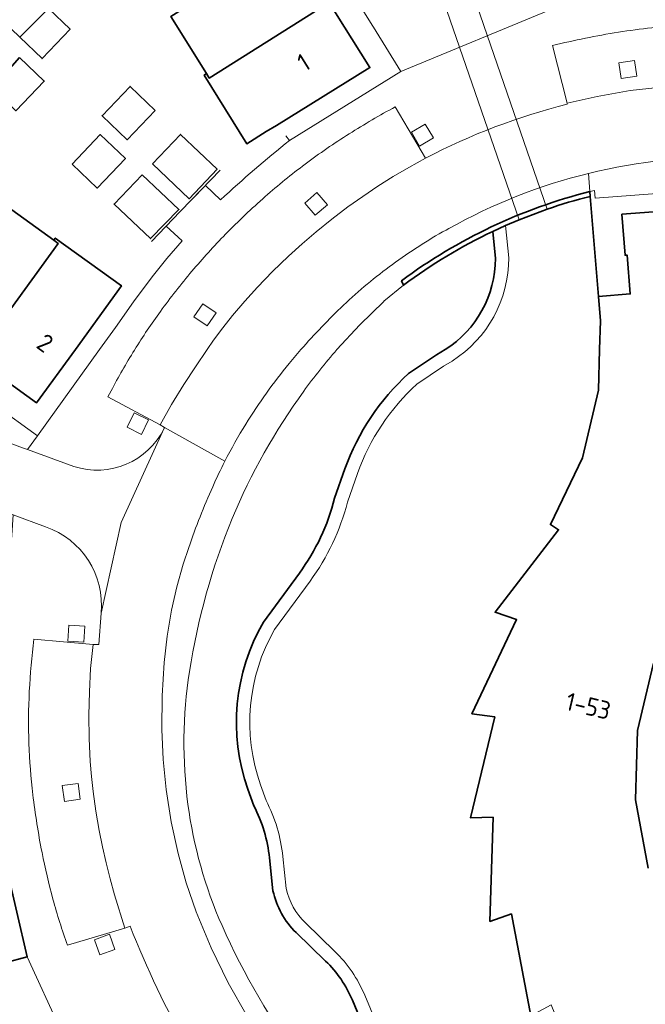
# Model space of a CAD drawing. Extents: x 150256 to 156914, y 461459 to 469481.
# Tile 646 of 656: x 154454 to 154500, y 468451 to 468525. Entities that reach past the tile are written whole.
import ezdxf
from ezdxf.enums import TextEntityAlignment as Align

# ---------------------------------------------------------------- set-up
doc = ezdxf.new("R2010")
doc.units = 0
doc.header["$LTSCALE"] = 0.75
for name, color, linetype, lineweight in [('B-RO-GK-BESCHOEIING-G', 251, 'GK-BESCHOEIING', 35), ('B-RO-GK-KADEMUUR-GV', 251, 'CONTINUOUS', 35), ('B-RO-GR-GROENVOORZIENING-GV', 251, 'CONTINUOUS', 18), ('B-RO-IE-TERREINAFSCHEIDING_KUNSTMATIG_MUUR-G', 251, 'IE-TERREINAFSCHEIDING-KUNSTMATIG-DICHT', 18), ('B-RO-KW-KUNSTWERK_DUIKER-GV', 251, 'CONTINUOUS', 18), ('B-RO-OG-BEBOUWING-GV', 6, 'CONTINUOUS', 35), ('B-RO-OG-BEBOUWING-T18', 1, 'CONTINUOUS', 18), ('B-RO-OG-TERREIN_CULTUURSCHEIDING-GV', 251, 'CONTINUOUS', 18), ('B-RO-OG-WATER_SLOOT-GV', 251, 'CONTINUOUS', 18), ('B-RO-VH-VERHARDING_BETONSTRAATSTEEN-GV', 251, 'CONTINUOUS', 18)]:
    doc.layers.add(name, color=color, linetype=linetype, lineweight=lineweight)
doc.styles.add('NLCS-ISO-M200-T18', font='NLCS-ISO.ttf', dxfattribs={"height": 360})
doc.linetypes.add('GK-BESCHOEIING', pattern='A,30,-5,[1,NLCS.SHX,S=1,R=0,X=0,Y=0],-5', length=40)
doc.linetypes.add('IE-TERREINAFSCHEIDING-KUNSTMATIG-DICHT', pattern='A,8,-1,[82,NLCS.SHX,S=0.75,R=90,X=0,Y=0],-1', length=10)

msp = doc.modelspace()

# ---------------------------------------------------------------- linework, layer by layer
at = {"layer": 'B-RO-GK-BESCHOEIING-G'}
for points in [[(154496.804, 468503.983), (154496.19, 468511.465)], [(154496.804, 468503.983), (154496.19, 468511.465)], [(154489.096, 468506.827), (154488.9, 468508.842)], [(154489.096, 468506.827), (154488.9, 468508.842)], [(154484.684, 468499.62), (154485.347, 468500)], [(154484.684, 468499.62), (154485.347, 468500)], [(154482.607, 468498.203), (154484.684, 468499.62)], [(154482.607, 468498.203), (154484.684, 468499.62)], [(154477.077, 468488.88), (154477.852, 468491.068)], [(154477.077, 468488.88), (154477.852, 468491.068)], [(154471.751, 468479.614), (154474.44, 468483.278)], [(154471.751, 468479.614), (154474.44, 468483.278)], [(154471.034, 468465.858), (154470.595, 468467.099)], [(154471.034, 468465.858), (154470.595, 468467.099)], [(154472.469, 468459.511), (154472.211, 468461.97)], [(154472.469, 468459.511), (154472.211, 468461.97)], [(154476.407, 468454.25), (154474.2, 468456.387)], [(154476.407, 468454.25), (154474.2, 468456.387)], [(154480.815, 468445.518), (154478.403, 468451.318)], [(154480.815, 468445.518), (154478.403, 468451.318)]]:
    msp.add_lwpolyline(points, dxfattribs=at)
for points in [[(154485.347, 468500, 0.256223), (154489.096, 468506.827)], [(154485.347, 468500, 0.256223), (154489.096, 468506.827)], [(154482.607, 468498.203, 0.124114), (154477.852, 468491.068)], [(154482.607, 468498.203, 0.124114), (154477.852, 468491.068)], [(154474.44, 468483.278, 0.096957), (154477.077, 468488.88)], [(154474.44, 468483.278, 0.096957), (154477.077, 468488.88)], [(154471.751, 468479.614, 0.21957), (154470.595, 468467.099)], [(154471.751, 468479.614, 0.21957), (154470.595, 468467.099)], [(154472.211, 468461.97, 0.0954), (154471.034, 468465.858)], [(154472.211, 468461.97, 0.0954), (154471.034, 468465.858)], [(154472.469, 468459.511, 0.148894), (154474.2, 468456.387)], [(154472.469, 468459.511, 0.148894), (154474.2, 468456.387)], [(154478.403, 468451.318, 0.102283), (154476.407, 468454.25)], [(154478.403, 468451.318, 0.102283), (154476.407, 468454.25)]]:
    msp.add_lwpolyline(points, format="xyb", dxfattribs=at)
at = {"layer": 'B-RO-GK-KADEMUUR-GV'}
for points in [[(154496.161, 468511.819, 0.098321), (154482.073, 468505.15)], [(154496.161, 468511.819, 0.098321), (154482.073, 468505.15)], [(154492.974, 468510.506, -0.020835), (154496.19, 468511.465)], [(154492.974, 468510.506, -0.020835), (154496.19, 468511.465)], [(154482.228, 468504.829, -0.049098), (154488.9, 468508.842)], [(154482.228, 468504.829, -0.049098), (154488.9, 468508.842)]]:
    msp.add_lwpolyline(points, format="xyb", dxfattribs=at)
for points in [[(154496.19, 468511.465), (154496.161, 468511.819)], [(154496.19, 468511.465), (154496.161, 468511.819)], [(154488.9, 468508.842), (154489.858, 468509.281), (154490.868, 468509.712), (154492.974, 468510.506)], [(154488.9, 468508.842), (154489.858, 468509.281), (154490.868, 468509.712), (154492.974, 468510.506)], [(154482.073, 468505.15), (154482.228, 468504.829)], [(154482.073, 468505.15), (154482.228, 468504.829)]]:
    msp.add_lwpolyline(points, dxfattribs=at)
at = {"layer": 'B-RO-GR-GROENVOORZIENING-GV'}
for points in [[(154499.685, 468520.455), (154499.503, 468521.642), (154498.317, 468521.46), (154498.499, 468520.273)], [(154484.468, 468515.84), (154483.858, 468516.874), (154482.825, 468516.265), (154483.435, 468515.231)], [(154476.534, 468510.831), (154475.752, 468511.742), (154474.841, 468510.962), (154475.623, 468510.05)], [(154476.534, 468510.831), (154475.752, 468511.742), (154474.841, 468510.962), (154475.623, 468510.05)], [(154468.211, 468502.759), (154467.217, 468503.432), (154466.544, 468502.439), (154467.539, 468501.766)], [(154468.211, 468502.759), (154467.217, 468503.432), (154466.544, 468502.439), (154467.539, 468501.766)], [(154463.164, 468494.734), (154462.088, 468495.266), (154461.556, 468494.191), (154462.632, 468493.659)], [(154463.164, 468494.734), (154462.088, 468495.266), (154461.556, 468494.191), (154462.632, 468493.659)], [(154457.202, 468479.387), (154457.123, 468478.189), (154458.32, 468478.109), (154458.399, 468479.307)], [(154457.202, 468479.387), (154457.123, 468478.189), (154458.32, 468478.109), (154458.399, 468479.307)], [(154456.71, 468467.387), (154456.87, 468466.197), (154458.059, 468466.357), (154457.899, 468467.547)], [(154456.71, 468467.387), (154456.87, 468466.197), (154458.059, 468466.357), (154457.899, 468467.547)], [(154459.12, 468455.849), (154459.525, 468454.719), (154460.654, 468455.123), (154460.249, 468456.253)], [(154459.12, 468455.849), (154459.525, 468454.719), (154460.654, 468455.123), (154460.249, 468456.253)]]:
    msp.add_lwpolyline(points, close=True, dxfattribs=at)
at = {"layer": 'B-RO-IE-TERREINAFSCHEIDING_KUNSTMATIG_MUUR-G'}
for points in [[(154473.421, 468515.991), (154473.716, 468515.656)], [(154468.526, 468513.432), (154466.366, 468511.203)], [(154468.526, 468513.432), (154466.366, 468511.203)], [(154468.555, 468511.202), (154467.413, 468512.284)], [(154468.555, 468511.202), (154467.413, 468512.284)], [(154465.532, 468510.321), (154463.378, 468508.089)], [(154465.532, 468510.321), (154463.378, 468508.089)], [(154464.486, 468509.237), (154465.671, 468508.128)], [(154464.486, 468509.237), (154465.671, 468508.128)], [(154465.671, 468508.128), (154464.537, 468506.806)], [(154465.671, 468508.128), (154464.537, 468506.806)], [(154464.537, 468506.806), (154463.447, 468505.448)], [(154464.537, 468506.806), (154463.447, 468505.448)], [(154463.447, 468505.448), (154462.044, 468503.578)], [(154463.447, 468505.448), (154462.044, 468503.578)], [(154462.044, 468503.578), (154460.703, 468501.662)], [(154462.044, 468503.578), (154460.703, 468501.662)]]:
    msp.add_lwpolyline(points, dxfattribs=at)
msp.add_lwpolyline([(154473.716, 468515.656, 0.019857), (154468.555, 468511.202)], format="xyb", dxfattribs=at)
at = {"layer": 'B-RO-KW-KUNSTWERK_DUIKER-GV'}
msp.add_lwpolyline([(154492.974, 468510.506), (154483.469, 468538.081), (154481.259, 468537.588), (154490.868, 468509.712)], close=True, dxfattribs=at)
at = {"layer": 'B-RO-OG-BEBOUWING-GV'}
for points in [[(154473.027, 468530.084), (154464.83, 468524.916), (154467.494, 468520.647), (154467.705, 468520.31), (154475.651, 468525.32), (154475.437, 468525.663), (154474.874, 468526.563), (154475.129, 468526.721)], [(154453.544, 468523.364), (154455.672, 468525.528), (154453.648, 468527.459), (154451.554, 468525.265)], [(154472.728, 468516.778), (154479.719, 468521.102), (154476.463, 468526.305), (154475.437, 468525.663), (154475.651, 468525.32), (154467.705, 468520.31), (154467.494, 468520.647), (154467.324, 468520.542), (154470.509, 468515.399), (154471.967, 468516.308)], [(154455.672, 468525.528), (154453.544, 468523.364), (154455.206, 468521.777), (154457.302, 468523.973)], [(154453.519, 468521.848), (154451.473, 468519.57), (154453.253, 468517.875), (154455.365, 468520.086)], [(154463.669, 468517.899), (154461.788, 468519.693), (154459.69, 468517.496), (154461.571, 468515.701)], [(154457.447, 468513.881), (154459.331, 468512.088), (154461.435, 468514.291), (154459.554, 468516.088)], [(154463.458, 468513.899), (154466.199, 468511.281), (154468.293, 468513.488), (154465.557, 468516.098)], [(154462.693, 468513.088), (154460.593, 468510.889), (154463.304, 468508.307), (154465.436, 468510.471)], [(154462.693, 468513.088), (154460.593, 468510.889), (154463.304, 468508.307), (154465.436, 468510.471)], [(154450.579, 468500.549), (154450.885, 468500.329), (154456.4, 468507.95), (154456.075, 468508.184), (154452.016, 468511.11), (154446.322, 468503.243), (154449.518, 468500.942), (154449.694, 468501.186)], [(154450.579, 468500.549), (154450.885, 468500.329), (154456.4, 468507.95), (154456.075, 468508.184), (154452.016, 468511.11), (154446.322, 468503.243), (154449.518, 468500.942), (154449.694, 468501.186)], [(154456.075, 468508.184), (154456.4, 468507.95), (154450.885, 468500.329), (154450.579, 468500.549), (154450.184, 468500), (154449.872, 468499.567), (154454.791, 468496.023), (154457.701, 468500), (154461.137, 468504.782), (154456.192, 468508.346)], [(154456.075, 468508.184), (154456.4, 468507.95), (154450.885, 468500.329), (154450.579, 468500.549), (154450.184, 468500), (154449.872, 468499.567), (154454.791, 468496.023), (154457.701, 468500), (154461.137, 468504.782), (154456.192, 468508.346)], [(154447.504, 468464.055), (154450.737, 468453.667), (154454.085, 468454.578), (154451.752, 468464.601)], [(154447.504, 468464.055), (154450.737, 468453.667), (154454.085, 468454.578), (154451.752, 468464.601)]]:
    msp.add_lwpolyline(points, close=True, dxfattribs=at)
for points in [[(154500.919, 468510.315), (154498.556, 468510.129), (154498.799, 468507.058), (154498.949, 468507.07), (154499.187, 468504.167), (154496.804, 468503.983), (154496.945, 468502.153), (154496.889, 468500), (154496.811, 468496.955), (154495.618, 468491.912), (154493.217, 468486.91), (154493.825, 468486.525), (154489.073, 468480.352), (154490.68, 468479.796), (154487.339, 468472.759), (154489.053, 468472.516), (154487.227, 468464.973), (154488.921, 468465.012), (154488.69, 468457.221), (154490.295, 468457.781), (154491.755, 468450.143)], [(154500.919, 468510.315), (154498.556, 468510.129), (154498.799, 468507.058), (154498.949, 468507.07), (154499.187, 468504.167), (154496.804, 468503.983), (154496.945, 468502.153), (154496.889, 468500), (154496.811, 468496.955), (154495.618, 468491.912), (154493.217, 468486.91), (154493.825, 468486.525), (154489.073, 468480.352), (154490.68, 468479.796), (154487.339, 468472.759), (154489.053, 468472.516), (154487.227, 468464.973), (154488.921, 468465.012), (154488.69, 468457.221), (154490.295, 468457.781), (154491.755, 468450.143)], [(154500.514, 468461.2), (154499.572, 468466.31), (154499.719, 468471.489), (154500.924, 468476.536)], [(154500.514, 468461.2), (154499.572, 468466.31), (154499.719, 468471.489), (154500.924, 468476.536)]]:
    msp.add_lwpolyline(points, dxfattribs=at)
at = {"layer": 'B-RO-OG-TERREIN_CULTUURSCHEIDING-GV'}
for points in [[(154496.058, 468513.184, 0.068199), (154485.616, 468509.054)], [(154496.058, 468513.184, 0.068199), (154485.616, 468509.054)], [(154482.073, 468505.15, -0.098321), (154496.161, 468511.819)], [(154482.073, 468505.15, -0.098321), (154496.161, 468511.819)], [(154485.408, 468508.948, 0.031549), (154481.398, 468506.374)], [(154485.408, 468508.948, 0.031549), (154481.398, 468506.374)], [(154481.398, 468506.374, 0.03158), (154477.741, 468503.321)], [(154481.398, 468506.374, 0.03158), (154477.741, 468503.321)], [(154477.741, 468503.321, 0.024142), (154474.559, 468500)], [(154477.741, 468503.321, 0.024142), (154474.559, 468500)], [(154474.765, 468496.882, -0.021968), (154477.252, 468500)], [(154474.765, 468496.882, -0.021968), (154477.252, 468500)], [(154473.678, 468498.96, 0.033586), (154470.44, 468494.429)], [(154473.678, 468498.96, 0.033586), (154470.44, 468494.429)], [(154469.423, 468487.351, -0.059624), (154474.765, 468496.882)], [(154469.423, 468487.351, -0.059624), (154474.765, 468496.882)], [(154470.44, 468494.429, 0.02014), (154468.869, 468491.643)], [(154470.44, 468494.429, 0.02014), (154468.869, 468491.643)], [(154468.869, 468491.643, 0.013365), (154467.96, 468489.742)], [(154468.869, 468491.643, 0.013365), (154467.96, 468489.742)], [(154467.96, 468489.742, 0.022921), (154466.17, 468485.188)], [(154467.96, 468489.742, 0.022921), (154466.17, 468485.188)], [(154466.224, 468475.909, -0.059671), (154469.423, 468487.351)], [(154466.224, 468475.909, -0.059671), (154469.423, 468487.351)], [(154466.113, 468465.976, -0.071377), (154466.224, 468475.909)], [(154466.113, 468465.976, -0.071377), (154466.224, 468475.909)], [(154468.664, 468456.9, -0.071495), (154466.113, 468465.976)], [(154468.664, 468456.9, -0.071495), (154466.113, 468465.976)], [(154474.724, 468446.514, -0.056054), (154468.664, 468456.9)], [(154474.724, 468446.514, -0.056054), (154468.664, 468456.9)]]:
    msp.add_lwpolyline(points, format="xyb", dxfattribs=at)
for points in [[(154496.161, 468511.819), (154496.058, 468513.184)], [(154496.161, 468511.819), (154496.058, 468513.184)], [(154485.616, 468509.054), (154485.408, 468508.948)], [(154485.616, 468509.054), (154485.408, 468508.948)], [(154477.252, 468500), (154478.95, 468501.846), (154480.746, 468503.596), (154480.754, 468503.603), (154480.763, 468503.612), (154482.228, 468504.829), (154482.073, 468505.15)], [(154477.252, 468500), (154478.95, 468501.846), (154480.746, 468503.596), (154480.754, 468503.603), (154480.763, 468503.612), (154482.228, 468504.829), (154482.073, 468505.15)], [(154474.559, 468500), (154473.678, 468498.96)], [(154474.559, 468500), (154473.678, 468498.96)], [(154466.17, 468485.188), (154465.761, 468483.943), (154465.275, 468482.238), (154464.891, 468480.508), (154464.564, 468478.557), (154464.34, 468476.592), (154464.182, 468474.089), (154464.154, 468471.582), (154464.249, 468469.328), (154464.474, 468467.083), (154464.853, 468464.676), (154465.37, 468462.294), (154465.983, 468460.096), (154466.73, 468457.939), (154467.849, 468455.247), (154469.13, 468452.629), (154470.545, 468450.135)], [(154466.17, 468485.188), (154465.761, 468483.943), (154465.275, 468482.238), (154464.891, 468480.508), (154464.564, 468478.557), (154464.34, 468476.592), (154464.182, 468474.089), (154464.154, 468471.582), (154464.249, 468469.328), (154464.474, 468467.083), (154464.853, 468464.676), (154465.37, 468462.294), (154465.983, 468460.096), (154466.73, 468457.939), (154467.849, 468455.247), (154469.13, 468452.629), (154470.545, 468450.135)]]:
    msp.add_lwpolyline(points, dxfattribs=at)
at = {"layer": 'B-RO-OG-WATER_SLOOT-GV'}
for points in [[(154503.212, 468440.271), (154501.882, 468438.538), (154497.51, 468444.864), (154496.212, 468443.767), (154493.265, 468450.967), (154491.755, 468450.143), (154490.295, 468457.781), (154488.69, 468457.221), (154488.921, 468465.012), (154487.227, 468464.973), (154489.053, 468472.516), (154487.339, 468472.759), (154490.68, 468479.796), (154489.073, 468480.352), (154493.825, 468486.525), (154493.217, 468486.91), (154495.618, 468491.912), (154496.811, 468496.955), (154496.889, 468500), (154496.945, 468502.153), (154496.804, 468503.983), (154496.19, 468511.465)], [(154503.212, 468440.271), (154501.882, 468438.538), (154497.51, 468444.864), (154496.212, 468443.767), (154493.265, 468450.967), (154491.755, 468450.143), (154490.295, 468457.781), (154488.69, 468457.221), (154488.921, 468465.012), (154487.227, 468464.973), (154489.053, 468472.516), (154487.339, 468472.759), (154490.68, 468479.796), (154489.073, 468480.352), (154493.825, 468486.525), (154493.217, 468486.91), (154495.618, 468491.912), (154496.811, 468496.955), (154496.889, 468500), (154496.945, 468502.153), (154496.804, 468503.983), (154496.19, 468511.465)], [(154492.974, 468510.506), (154490.868, 468509.712), (154489.858, 468509.281), (154490.096, 468506.877)], [(154492.974, 468510.506), (154490.868, 468509.712), (154489.858, 468509.281), (154490.096, 468506.877)], [(154490.096, 468506.877), (154489.858, 468509.281), (154488.9, 468508.842), (154489.096, 468506.827)], [(154490.096, 468506.877), (154489.858, 468509.281), (154488.9, 468508.842), (154489.096, 468506.827)], [(154489.096, 468506.827), (154488.9, 468508.842)], [(154489.096, 468506.827), (154488.9, 468508.842)], [(154482.228, 468504.829), (154480.763, 468503.612), (154480.754, 468503.603), (154480.746, 468503.596), (154478.95, 468501.846), (154477.252, 468500)], [(154482.228, 468504.829), (154480.763, 468503.612), (154480.754, 468503.603), (154480.746, 468503.596), (154478.95, 468501.846), (154477.252, 468500)], [(154482.607, 468498.203), (154484.684, 468499.62), (154485.347, 468500)], [(154485.347, 468500), (154484.684, 468499.62), (154482.607, 468498.203)], [(154482.607, 468498.203), (154484.684, 468499.62), (154485.347, 468500)], [(154485.347, 468500), (154484.684, 468499.62), (154482.607, 468498.203)], [(154485.864, 468499.144), (154485.215, 468498.772), (154483.228, 468497.416)], [(154483.228, 468497.416), (154485.215, 468498.772), (154485.864, 468499.144)], [(154485.864, 468499.144), (154485.215, 468498.772), (154483.228, 468497.416)], [(154483.228, 468497.416), (154485.215, 468498.772), (154485.864, 468499.144)], [(154477.077, 468488.88), (154477.852, 468491.068)], [(154477.852, 468491.068), (154477.077, 468488.88)], [(154477.077, 468488.88), (154477.852, 468491.068)], [(154477.852, 468491.068), (154477.077, 468488.88)], [(154478.795, 468490.734), (154478.035, 468488.59)], [(154478.035, 468488.59), (154478.795, 468490.734)], [(154478.795, 468490.734), (154478.035, 468488.59)], [(154478.035, 468488.59), (154478.795, 468490.734)], [(154471.751, 468479.614), (154474.44, 468483.278)], [(154474.44, 468483.278), (154471.751, 468479.614)], [(154471.751, 468479.614), (154474.44, 468483.278)], [(154474.44, 468483.278), (154471.751, 468479.614)], [(154475.246, 468482.686), (154472.59, 468479.067)], [(154472.59, 468479.067), (154475.246, 468482.686)], [(154475.246, 468482.686), (154472.59, 468479.067)], [(154472.59, 468479.067), (154475.246, 468482.686)], [(154471.538, 468467.432), (154471.953, 468466.258)], [(154471.953, 468466.258), (154471.538, 468467.432)], [(154471.538, 468467.432), (154471.953, 468466.258)], [(154471.953, 468466.258), (154471.538, 468467.432)], [(154471.034, 468465.858), (154470.595, 468467.099)], [(154470.595, 468467.099), (154471.034, 468465.858)], [(154471.034, 468465.858), (154470.595, 468467.099)], [(154470.595, 468467.099), (154471.034, 468465.858)], [(154472.469, 468459.511), (154472.211, 468461.97)], [(154472.211, 468461.97), (154472.469, 468459.511)], [(154472.469, 468459.511), (154472.211, 468461.97)], [(154472.211, 468461.97), (154472.469, 468459.511)], [(154473.206, 468462.074), (154473.458, 468459.67)], [(154473.458, 468459.67), (154473.206, 468462.074)], [(154473.206, 468462.074), (154473.458, 468459.67)], [(154473.458, 468459.67), (154473.206, 468462.074)], [(154474.896, 468457.105), (154477.103, 468454.968)], [(154477.103, 468454.968), (154474.896, 468457.105)], [(154474.896, 468457.105), (154477.103, 468454.968)], [(154477.103, 468454.968), (154474.896, 468457.105)], [(154476.407, 468454.25), (154474.2, 468456.387)], [(154474.2, 468456.387), (154476.407, 468454.25)], [(154476.407, 468454.25), (154474.2, 468456.387)], [(154474.2, 468456.387), (154476.407, 468454.25)], [(154480.815, 468445.518), (154478.403, 468451.318)], [(154478.403, 468451.318), (154480.815, 468445.518)], [(154480.815, 468445.518), (154478.403, 468451.318)], [(154478.403, 468451.318), (154480.815, 468445.518)], [(154479.326, 468451.702), (154481.704, 468445.984)], [(154481.704, 468445.984), (154479.326, 468451.702)], [(154479.326, 468451.702), (154481.704, 468445.984)], [(154481.704, 468445.984), (154479.326, 468451.702)]]:
    msp.add_lwpolyline(points, dxfattribs=at)
for points in [[(154496.19, 468511.465, 0.020835), (154492.974, 468510.506)], [(154496.19, 468511.465, 0.020835), (154492.974, 468510.506)], [(154488.9, 468508.842, 0.049098), (154482.228, 468504.829)], [(154488.9, 468508.842, 0.049098), (154482.228, 468504.829)], [(154485.347, 468500, 0.256223), (154489.096, 468506.827)], [(154489.096, 468506.827, -0.256223), (154485.347, 468500)], [(154485.347, 468500, 0.256223), (154489.096, 468506.827)], [(154489.096, 468506.827, -0.256223), (154485.347, 468500)], [(154490.096, 468506.877, -0.258458), (154485.864, 468499.144)], [(154485.864, 468499.144, 0.258458), (154490.096, 468506.877)], [(154490.096, 468506.877, -0.258458), (154485.864, 468499.144)], [(154485.864, 468499.144, 0.258458), (154490.096, 468506.877)], [(154477.252, 468500, 0.021968), (154474.765, 468496.882)], [(154477.252, 468500, 0.021968), (154474.765, 468496.882)], [(154477.852, 468491.068, -0.124114), (154482.607, 468498.203)], [(154482.607, 468498.203, 0.124114), (154477.852, 468491.068)], [(154477.852, 468491.068, -0.124114), (154482.607, 468498.203)], [(154482.607, 468498.203, 0.124114), (154477.852, 468491.068)], [(154474.765, 468496.882, 0.059624), (154469.423, 468487.351)], [(154474.765, 468496.882, 0.059624), (154469.423, 468487.351)], [(154483.228, 468497.416, 0.123167), (154478.795, 468490.734)], [(154478.795, 468490.734, -0.123167), (154483.228, 468497.416)], [(154483.228, 468497.416, 0.123167), (154478.795, 468490.734)], [(154478.795, 468490.734, -0.123167), (154483.228, 468497.416)], [(154474.44, 468483.278, 0.096957), (154477.077, 468488.88)], [(154477.077, 468488.88, -0.096957), (154474.44, 468483.278)], [(154474.44, 468483.278, 0.096957), (154477.077, 468488.88)], [(154477.077, 468488.88, -0.096957), (154474.44, 468483.278)], [(154478.035, 468488.59, -0.096324), (154475.246, 468482.686)], [(154475.246, 468482.686, 0.096324), (154478.035, 468488.59)], [(154478.035, 468488.59, -0.096324), (154475.246, 468482.686)], [(154475.246, 468482.686, 0.096324), (154478.035, 468488.59)], [(154469.423, 468487.351, 0.059671), (154466.224, 468475.909)], [(154469.423, 468487.351, 0.059671), (154466.224, 468475.909)], [(154470.595, 468467.099, -0.21957), (154471.751, 468479.614)], [(154471.751, 468479.614, 0.21957), (154470.595, 468467.099)], [(154470.595, 468467.099, -0.21957), (154471.751, 468479.614)], [(154471.751, 468479.614, 0.21957), (154470.595, 468467.099)], [(154472.59, 468479.067, 0.218658), (154471.538, 468467.432)], [(154471.538, 468467.432, -0.218658), (154472.59, 468479.067)], [(154472.59, 468479.067, 0.218658), (154471.538, 468467.432)], [(154471.538, 468467.432, -0.218658), (154472.59, 468479.067)], [(154466.224, 468475.909, 0.071377), (154466.113, 468465.976)], [(154466.224, 468475.909, 0.071377), (154466.113, 468465.976)], [(154466.113, 468465.976, 0.071495), (154468.664, 468456.9)], [(154466.113, 468465.976, 0.071495), (154468.664, 468456.9)], [(154472.211, 468461.97, 0.0954), (154471.034, 468465.858)], [(154471.034, 468465.858, -0.0954), (154472.211, 468461.97)], [(154472.211, 468461.97, 0.0954), (154471.034, 468465.858)], [(154471.034, 468465.858, -0.0954), (154472.211, 468461.97)], [(154471.953, 468466.258, -0.093949), (154473.206, 468462.074)], [(154473.206, 468462.074, 0.093949), (154471.953, 468466.258)], [(154471.953, 468466.258, -0.093949), (154473.206, 468462.074)], [(154473.206, 468462.074, 0.093949), (154471.953, 468466.258)], [(154474.2, 468456.387, -0.148894), (154472.469, 468459.511)], [(154472.469, 468459.511, 0.148894), (154474.2, 468456.387)], [(154474.2, 468456.387, -0.148894), (154472.469, 468459.511)], [(154472.469, 468459.511, 0.148894), (154474.2, 468456.387)], [(154473.458, 468459.67, 0.14629), (154474.896, 468457.105)], [(154474.896, 468457.105, -0.14629), (154473.458, 468459.67)], [(154473.458, 468459.67, 0.14629), (154474.896, 468457.105)], [(154474.896, 468457.105, -0.14629), (154473.458, 468459.67)], [(154468.664, 468456.9, 0.056054), (154474.724, 468446.514)], [(154468.664, 468456.9, 0.056054), (154474.724, 468446.514)], [(154477.103, 468454.968, -0.102569), (154479.326, 468451.702)], [(154479.326, 468451.702, 0.102569), (154477.103, 468454.968)], [(154477.103, 468454.968, -0.102569), (154479.326, 468451.702)], [(154479.326, 468451.702, 0.102569), (154477.103, 468454.968)], [(154478.403, 468451.318, 0.102283), (154476.407, 468454.25)], [(154476.407, 468454.25, -0.102283), (154478.403, 468451.318)], [(154478.403, 468451.318, 0.102283), (154476.407, 468454.25)], [(154476.407, 468454.25, -0.102283), (154478.403, 468451.318)]]:
    msp.add_lwpolyline(points, format="xyb", dxfattribs=at)
at = {"layer": 'B-RO-VH-VERHARDING_BETONSTRAATSTEEN-GV'}
for points in [[(154503.154, 468526.231), (154493.372, 468525.494), (154482.023, 468520.799), (154473.716, 468515.656)], [(154478.476, 468526.578), (154479.94, 468524.195), (154479.985, 468524.129), (154482.023, 468520.799), (154493.372, 468525.494)], [(154493.373, 468522.743), (154494.459, 468518.427), (154496.709, 468518.942), (154499.185, 468519.382), (154503.358, 468519.836), (154505.065, 468519.898), (154506.776, 468519.885), (154510.736, 468519.6), (154510.972, 468519.614), (154513.443, 468519.347), (154515.914, 468519.054), (154518.376, 468518.725), (154520.838, 468518.365), (154532.16, 468516.337), (154533.042, 468520.797), (154529.135, 468521.625), (154525.699, 468522.242), (154522.252, 468522.793)], [(154494.459, 468518.427), (154493.373, 468522.743)], [(154552.954, 468510.596), (154549.914, 468511.538), (154546.861, 468512.449), (154542.99, 468513.578), (154542.861, 468513.185), (154532.132, 468515.944), (154532.16, 468516.337), (154520.838, 468518.365), (154518.376, 468518.725), (154515.914, 468519.054), (154513.443, 468519.347), (154510.972, 468519.614), (154510.736, 468519.6), (154506.776, 468519.885), (154505.065, 468519.898), (154503.358, 468519.836), (154499.185, 468519.382), (154496.709, 468518.942), (154494.459, 468518.427), (154494.476, 468518.361)], [(154483.878, 468514.329), (154481.614, 468518.164)], [(154481.614, 468518.164), (154483.878, 468514.329)], [(154494.476, 468518.361), (154494.459, 468518.427)], [(154460.365, 468496.904), (154460.127, 468496.477), (154464.041, 468494.368), (154464.892, 468495.894), (154465.803, 468497.378), (154466.665, 468498.698), (154467.545, 468500), (154468.029, 468500.694), (154468.718, 468501.636), (154469.443, 468502.556), (154470.354, 468503.631), (154471.301, 468504.676), (154472.443, 468505.849), (154473.621, 468506.991), (154474.647, 468507.925), (154475.705, 468508.822), (154476.874, 468509.76), (154478.069, 468510.671), (154479.176, 468511.458), (154480.305, 468512.218), (154481.452, 468512.942), (154482.621, 468513.631), (154483.878, 468514.329)], [(154460.365, 468496.904), (154460.127, 468496.477), (154464.041, 468494.368), (154464.892, 468495.894), (154465.803, 468497.378), (154466.665, 468498.698), (154467.545, 468500), (154468.029, 468500.694), (154468.718, 468501.636), (154469.443, 468502.556), (154470.354, 468503.631), (154471.301, 468504.676), (154472.443, 468505.849), (154473.621, 468506.991), (154474.647, 468507.925), (154475.705, 468508.822), (154476.874, 468509.76), (154478.069, 468510.671), (154479.176, 468511.458), (154480.305, 468512.218), (154481.452, 468512.942), (154482.621, 468513.631), (154483.878, 468514.329)], [(154483.878, 468514.329), (154482.621, 468513.631), (154481.452, 468512.942), (154480.305, 468512.218), (154479.176, 468511.458), (154478.069, 468510.671), (154476.874, 468509.76), (154475.705, 468508.822), (154474.647, 468507.925), (154473.621, 468506.991), (154472.443, 468505.849), (154471.301, 468504.676), (154470.354, 468503.631), (154469.443, 468502.556), (154468.718, 468501.636), (154468.029, 468500.694), (154467.545, 468500), (154466.665, 468498.698), (154465.803, 468497.378), (154464.892, 468495.894), (154464.041, 468494.368), (154464.361, 468494.163), (154468.869, 468491.643)], [(154483.878, 468514.329), (154482.621, 468513.631), (154481.452, 468512.942), (154480.305, 468512.218), (154479.176, 468511.458), (154478.069, 468510.671), (154476.874, 468509.76), (154475.705, 468508.822), (154474.647, 468507.925), (154473.621, 468506.991), (154472.443, 468505.849), (154471.301, 468504.676), (154470.354, 468503.631), (154469.443, 468502.556), (154468.718, 468501.636), (154468.029, 468500.694), (154467.545, 468500), (154466.665, 468498.698), (154465.803, 468497.378), (154464.892, 468495.894), (154464.041, 468494.368), (154464.361, 468494.163), (154468.869, 468491.643)], [(154496.058, 468513.184), (154496.161, 468511.819), (154496.501, 468511.902), (154496.549, 468511.328), (154502.158, 468511.765), (154502.598, 468506.187), (154509.425, 468506.725), (154514.802, 468506.627), (154519.247, 468505.744)], [(154496.058, 468513.184), (154496.161, 468511.819), (154496.501, 468511.902), (154496.549, 468511.328), (154502.158, 468511.765), (154502.598, 468506.187), (154509.425, 468506.725), (154514.802, 468506.627), (154519.247, 468505.744)], [(154468.555, 468511.202), (154467.413, 468512.284), (154466.366, 468511.203), (154465.532, 468510.321), (154464.486, 468509.237), (154465.671, 468508.128), (154464.537, 468506.806), (154463.447, 468505.448), (154462.044, 468503.578), (154460.703, 468501.662), (154459.504, 468500), (154454.853, 468493.554), (154454.115, 468492.526), (154457.579, 468491.257)], [(154468.555, 468511.202), (154467.413, 468512.284), (154466.366, 468511.203), (154465.532, 468510.321), (154464.486, 468509.237), (154465.671, 468508.128), (154464.537, 468506.806), (154463.447, 468505.448), (154462.044, 468503.578), (154460.703, 468501.662), (154459.504, 468500), (154454.853, 468493.554), (154454.115, 468492.526), (154457.579, 468491.257)], [(154485.408, 468508.948), (154485.616, 468509.054)], [(154485.408, 468508.948), (154485.616, 468509.054)], [(154454.115, 468492.526), (154453.748, 468492.661), (154446.636, 468495.294), (154433.925, 468500), (154416.584, 468506.458), (154414.716, 468501.809), (154419.647, 468500), (154445.774, 468490.337), (154452.088, 468488.002), (154453.047, 468487.646), (154455.466, 468486.747)], [(154454.115, 468492.526), (154453.748, 468492.661), (154446.636, 468495.294), (154433.925, 468500), (154416.584, 468506.458), (154414.716, 468501.809), (154419.647, 468500), (154445.774, 468490.337), (154452.088, 468488.002), (154453.047, 468487.646), (154455.466, 468486.747)], [(154462.133, 468500), (154462.112, 468499.965)], [(154462.112, 468499.965), (154462.133, 468500)], [(154462.133, 468500), (154462.112, 468499.965)], [(154462.112, 468499.965), (154462.133, 468500)], [(154473.678, 468498.96), (154474.559, 468500)], [(154473.678, 468498.96), (154474.559, 468500)], [(154464.344, 468494.127), (154464.355, 468494.152), (154464.361, 468494.163), (154464.041, 468494.368), (154460.127, 468496.477), (154460.365, 468496.904)], [(154464.344, 468494.127), (154464.355, 468494.152), (154464.361, 468494.163), (154464.041, 468494.368), (154460.127, 468496.477), (154460.365, 468496.904)], [(154446.636, 468495.294), (154453.748, 468492.661), (154454.115, 468492.526), (154454.853, 468493.554), (154451.683, 468495.842)], [(154468.869, 468491.643), (154464.361, 468494.163), (154464.355, 468494.152), (154464.344, 468494.127), (154461.109, 468487.054), (154459.621, 468480.271), (154459.453, 468477.943), (154459.021, 468477.945), (154458.834, 468476.142), (154458.741, 468474.4), (154458.705, 468472.658), (154458.727, 468470.911), (154458.812, 468469.169), (154458.901, 468468.049), (154459.025, 468466.934), (154459.234, 468465.471), (154459.483, 468464.018), (154459.718, 468462.805), (154459.989, 468461.596), (154460.283, 468460.391), (154460.616, 468459.2), (154461.398, 468456.702), (154461.794, 468456.861)], [(154468.869, 468491.643), (154464.361, 468494.163), (154464.355, 468494.152), (154464.344, 468494.127), (154461.109, 468487.054), (154459.621, 468480.271), (154459.453, 468477.943), (154459.021, 468477.945), (154458.834, 468476.142), (154458.741, 468474.4), (154458.705, 468472.658), (154458.727, 468470.911), (154458.812, 468469.169), (154458.901, 468468.049), (154459.025, 468466.934), (154459.234, 468465.471), (154459.483, 468464.018), (154459.718, 468462.805), (154459.989, 468461.596), (154460.283, 468460.391), (154460.616, 468459.2), (154461.398, 468456.702), (154461.794, 468456.861)], [(154459.621, 468480.271), (154461.109, 468487.054), (154464.344, 468494.127)], [(154459.621, 468480.271), (154461.109, 468487.054), (154464.344, 468494.127)], [(154457.579, 468491.257), (154454.115, 468492.526)], [(154457.579, 468491.257), (154454.115, 468492.526)], [(154455.466, 468486.747), (154453.047, 468487.646), (154452.936, 468486.104), (154452.232, 468476.107), (154451.65, 468467.781), (154451.752, 468464.601), (154454.085, 468454.578), (154459.118, 468443.587), (154465.216, 468435.291), (154466.019, 468434.416)], [(154455.466, 468486.747), (154453.047, 468487.646), (154452.936, 468486.104), (154452.232, 468476.107), (154451.65, 468467.781), (154451.752, 468464.601), (154454.085, 468454.578), (154459.118, 468443.587), (154465.216, 468435.291), (154466.019, 468434.416)], [(154470.545, 468450.135), (154469.13, 468452.629), (154467.849, 468455.247), (154466.73, 468457.939), (154465.983, 468460.096), (154465.37, 468462.294), (154464.853, 468464.676), (154464.474, 468467.083), (154464.249, 468469.328), (154464.154, 468471.582), (154464.182, 468474.089), (154464.34, 468476.592), (154464.564, 468478.557), (154464.891, 468480.508), (154465.275, 468482.238), (154465.761, 468483.943), (154466.17, 468485.188)], [(154470.545, 468450.135), (154469.13, 468452.629), (154467.849, 468455.247), (154466.73, 468457.939), (154465.983, 468460.096), (154465.37, 468462.294), (154464.853, 468464.676), (154464.474, 468467.083), (154464.249, 468469.328), (154464.154, 468471.582), (154464.182, 468474.089), (154464.34, 468476.592), (154464.564, 468478.557), (154464.891, 468480.508), (154465.275, 468482.238), (154465.761, 468483.943), (154466.17, 468485.188)], [(154454.588, 468478.332), (154459.021, 468477.945), (154459.453, 468477.943), (154459.621, 468480.271)], [(154454.588, 468478.332), (154459.021, 468477.945), (154459.453, 468477.943), (154459.621, 468480.271)], [(154457.106, 468455.433), (154461.398, 468456.702), (154460.616, 468459.2), (154460.283, 468460.391), (154459.989, 468461.596), (154459.718, 468462.805), (154459.483, 468464.018), (154459.234, 468465.471), (154459.025, 468466.934), (154458.901, 468468.049), (154458.812, 468469.169), (154458.727, 468470.911), (154458.705, 468472.658), (154458.741, 468474.4), (154458.834, 468476.142), (154459.021, 468477.945), (154454.588, 468478.332)], [(154457.106, 468455.433), (154461.398, 468456.702), (154460.616, 468459.2), (154460.283, 468460.391), (154459.989, 468461.596), (154459.718, 468462.805), (154459.483, 468464.018), (154459.234, 468465.471), (154459.025, 468466.934), (154458.901, 468468.049), (154458.812, 468469.169), (154458.727, 468470.911), (154458.705, 468472.658), (154458.741, 468474.4), (154458.834, 468476.142), (154459.021, 468477.945), (154454.588, 468478.332)], [(154461.794, 468456.861), (154461.398, 468456.702), (154457.106, 468455.433)], [(154461.794, 468456.861), (154461.398, 468456.702), (154457.106, 468455.433)]]:
    msp.add_lwpolyline(points, dxfattribs=at)
for points in [[(154503.295, 468524.284, 0.023818), (154498.298, 468523.745)], [(154498.298, 468523.745, -0.023818), (154503.295, 468524.284)], [(154498.298, 468523.745, 0.023529), (154493.373, 468522.743)], [(154493.373, 468522.743, -0.023529), (154498.298, 468523.745)], [(154481.614, 468518.164, 0.015929), (154478.166, 468516.147)], [(154478.166, 468516.147, -0.015929), (154481.614, 468518.164)], [(154494.476, 468518.361, 0.05867), (154483.878, 468514.329)], [(154483.878, 468514.329, -0.05867), (154494.476, 468518.361)], [(154478.166, 468516.147, 0.020118), (154474.874, 468513.877)], [(154474.874, 468513.877, -0.020118), (154478.166, 468516.147)], [(154473.716, 468515.656, 0.019857), (154468.555, 468511.202)], [(154474.874, 468513.877, 0.020307), (154471.89, 468511.451)], [(154471.89, 468511.451, -0.020307), (154474.874, 468513.877)], [(154474.874, 468513.877, 0.020307), (154471.89, 468511.451)], [(154471.89, 468511.451, -0.020307), (154474.874, 468513.877)], [(154507.576, 468514.389, 0.069373), (154496.058, 468513.184)], [(154496.058, 468513.184, -0.069373), (154507.576, 468514.389)], [(154507.576, 468514.389, 0.069373), (154496.058, 468513.184)], [(154496.058, 468513.184, -0.069373), (154507.576, 468514.389)], [(154485.616, 468509.054, -0.068199), (154496.058, 468513.184)], [(154485.616, 468509.054, -0.068199), (154496.058, 468513.184)], [(154471.89, 468511.451, 0.018516), (154468.924, 468508.638)], [(154468.924, 468508.638, -0.018516), (154471.89, 468511.451)], [(154471.89, 468511.451, 0.018516), (154468.924, 468508.638)], [(154468.924, 468508.638, -0.018516), (154471.89, 468511.451)], [(154468.924, 468508.638, 0.018318), (154466.406, 468505.865)], [(154466.406, 468505.865, -0.018318), (154468.924, 468508.638)], [(154468.924, 468508.638, 0.018318), (154466.406, 468505.865)], [(154466.406, 468505.865, -0.018318), (154468.924, 468508.638)], [(154481.398, 468506.374, -0.031549), (154485.408, 468508.948)], [(154481.398, 468506.374, -0.031549), (154485.408, 468508.948)], [(154477.741, 468503.321, -0.03158), (154481.398, 468506.374)], [(154477.741, 468503.321, -0.03158), (154481.398, 468506.374)], [(154466.406, 468505.865, 0.017707), (154464.053, 468502.857)], [(154464.053, 468502.857, -0.017707), (154466.406, 468505.865)], [(154466.406, 468505.865, 0.017707), (154464.053, 468502.857)], [(154464.053, 468502.857, -0.017707), (154466.406, 468505.865)], [(154464.053, 468502.857, 0.01821), (154462.133, 468500)], [(154462.133, 468500, -0.01821), (154464.053, 468502.857)], [(154464.053, 468502.857, 0.01821), (154462.133, 468500)], [(154462.133, 468500, -0.01821), (154464.053, 468502.857)], [(154474.559, 468500, -0.024142), (154477.741, 468503.321)], [(154474.559, 468500, -0.024142), (154477.741, 468503.321)], [(154462.112, 468499.965, 0.01918), (154460.365, 468496.904)], [(154460.365, 468496.904, -0.01918), (154462.112, 468499.965)], [(154462.112, 468499.965, 0.01918), (154460.365, 468496.904)], [(154460.365, 468496.904, -0.01918), (154462.112, 468499.965)], [(154470.44, 468494.429, -0.033586), (154473.678, 468498.96)], [(154470.44, 468494.429, -0.033586), (154473.678, 468498.96)], [(154464.344, 468494.127, -0.375788), (154457.579, 468491.257)], [(154457.579, 468491.257, 0.375788), (154464.344, 468494.127)], [(154464.344, 468494.127, -0.375788), (154457.579, 468491.257)], [(154457.579, 468491.257, 0.375788), (154464.344, 468494.127)], [(154468.869, 468491.643, -0.02014), (154470.44, 468494.429)], [(154468.869, 468491.643, -0.02014), (154470.44, 468494.429)], [(154467.96, 468489.742, -0.013365), (154468.869, 468491.643)], [(154467.96, 468489.742, -0.013365), (154468.869, 468491.643)], [(154466.17, 468485.188, -0.022921), (154467.96, 468489.742)], [(154466.17, 468485.188, -0.022921), (154467.96, 468489.742)], [(154455.466, 468486.747, -0.346059), (154459.621, 468480.271)], [(154459.621, 468480.271, 0.346059), (154455.466, 468486.747)], [(154455.466, 468486.747, -0.346059), (154459.621, 468480.271)], [(154459.621, 468480.271, 0.346059), (154455.466, 468486.747)], [(154454.588, 468478.332, 0.01642), (154454.248, 468474.432)], [(154454.248, 468474.432, -0.01642), (154454.588, 468478.332)], [(154454.588, 468478.332, 0.01642), (154454.248, 468474.432)], [(154454.248, 468474.432, -0.01642), (154454.588, 468478.332)], [(154454.248, 468474.432, 0.020999), (154454.22, 468470.527)], [(154454.22, 468470.527, -0.020999), (154454.248, 468474.432)], [(154454.248, 468474.432, 0.020999), (154454.22, 468470.527)], [(154454.22, 468470.527, -0.020999), (154454.248, 468474.432)], [(154454.22, 468470.527, 0.021662), (154454.517, 468466.697)], [(154454.517, 468466.697, -0.021662), (154454.22, 468470.527)], [(154454.22, 468470.527, 0.021662), (154454.517, 468466.697)], [(154454.517, 468466.697, -0.021662), (154454.22, 468470.527)], [(154454.517, 468466.697, 0.018922), (154455.199, 468462.371)], [(154455.199, 468462.371, -0.018922), (154454.517, 468466.697)], [(154454.517, 468466.697, 0.018922), (154455.199, 468462.371)], [(154455.199, 468462.371, -0.018922), (154454.517, 468466.697)], [(154455.199, 468462.371, 0.019396), (154456.019, 468458.876)], [(154456.019, 468458.876, -0.019396), (154455.199, 468462.371)], [(154455.199, 468462.371, 0.019396), (154456.019, 468458.876)], [(154456.019, 468458.876, -0.019396), (154455.199, 468462.371)], [(154456.019, 468458.876, 0.02067), (154457.106, 468455.433)], [(154457.106, 468455.433, -0.02067), (154456.019, 468458.876)], [(154456.019, 468458.876, 0.02067), (154457.106, 468455.433)], [(154457.106, 468455.433, -0.02067), (154456.019, 468458.876)], [(154461.794, 468456.861, 0.037557), (154466.172, 468447.707)], [(154466.172, 468447.707, -0.037557), (154461.794, 468456.861)], [(154461.794, 468456.861, 0.037557), (154466.172, 468447.707)], [(154466.172, 468447.707, -0.037557), (154461.794, 468456.861)]]:
    msp.add_lwpolyline(points, format="xyb", dxfattribs=at)
for points in [[(154499.685, 468520.455), (154498.499, 468520.273), (154498.317, 468521.46), (154499.503, 468521.642)], [(154484.468, 468515.84), (154483.435, 468515.231), (154482.825, 468516.265), (154483.858, 468516.874)], [(154476.534, 468510.831), (154475.623, 468510.05), (154474.841, 468510.962), (154475.752, 468511.742)], [(154476.534, 468510.831), (154475.623, 468510.05), (154474.841, 468510.962), (154475.752, 468511.742)], [(154468.211, 468502.759), (154467.539, 468501.766), (154466.544, 468502.439), (154467.217, 468503.432)], [(154468.211, 468502.759), (154467.539, 468501.766), (154466.544, 468502.439), (154467.217, 468503.432)], [(154463.164, 468494.734), (154462.632, 468493.659), (154461.556, 468494.191), (154462.088, 468495.266)], [(154463.164, 468494.734), (154462.632, 468493.659), (154461.556, 468494.191), (154462.088, 468495.266)], [(154457.202, 468479.387), (154458.399, 468479.307), (154458.32, 468478.109), (154457.123, 468478.189)], [(154457.202, 468479.387), (154458.399, 468479.307), (154458.32, 468478.109), (154457.123, 468478.189)], [(154456.71, 468467.387), (154457.899, 468467.547), (154458.059, 468466.357), (154456.87, 468466.197)], [(154456.71, 468467.387), (154457.899, 468467.547), (154458.059, 468466.357), (154456.87, 468466.197)], [(154459.12, 468455.849), (154460.249, 468456.253), (154460.654, 468455.123), (154459.525, 468454.719)], [(154459.12, 468455.849), (154460.249, 468456.253), (154460.654, 468455.123), (154459.525, 468454.719)]]:
    msp.add_lwpolyline(points, close=True, dxfattribs=at)

# ---------------------------------------------------------------- texts
at = {"layer": 'B-RO-OG-BEBOUWING-T18', "style": 'NLCS-ISO-M200-T18'}
for s, rotation, p in [('1', 32, (154474.758, 468521.489)), ('2', 324.2, (154455.431, 468500.492)), ('2', 324.2, (154455.431, 468500.492)), ('1-53', 346.6, (154496.047, 468473.335)), ('1-53', 346.6, (154496.047, 468473.335))]:
    msp.add_text(s, height=1.35, rotation=rotation, dxfattribs=at).set_placement(p, align=Align.MIDDLE)

doc.saveas('drawing.dxf')
